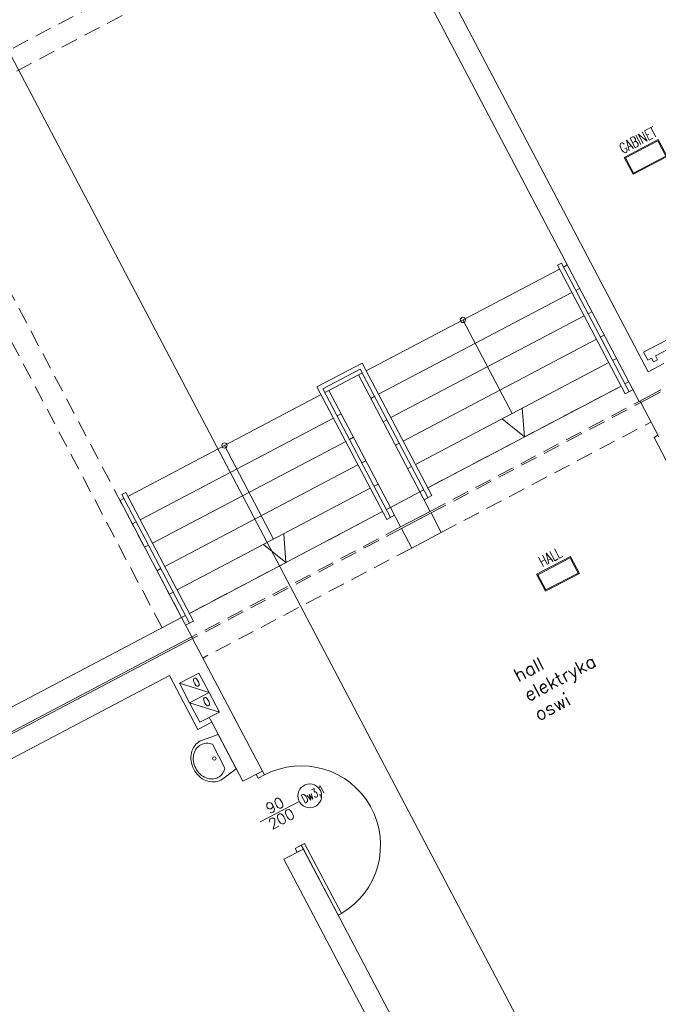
# Model space of a CAD drawing. Header units: metres. Extents: x 7408630 to 7411134, y 5569633 to 5570339.
# Tile 290 of 303: x 7410500.32 to 7410507.57, y 5569928.59 to 5569939.76. Entities that reach past the tile are written whole.
import ezdxf
from ezdxf.enums import TextEntityAlignment as Align

# ---------------------------------------------------------------- set-up
doc = ezdxf.new("R2010")
doc.units = ezdxf.units.M
doc.header["$MEASUREMENT"] = 0
for name, pattern in [('CENTER', [0.6, 0.375, -0.075, 0.075, -0.075]), ('HIDDEN', [9.525, 6.35, -3.175]), ('Hidden Line', [391.222223, 282.222223, -109])]:
    doc.linetypes.add(name, pattern=pattern)
for name, color, linetype, lineweight in [('! grzejniki', 7, 'Continuous', 0), ('! posadzki', 7, 'Continuous', 0), ('0-drzwi-linia', 213, 'Continuous', 5), ('Istn-armatura', 6, 'Continuous', 9), ('Istn-drzwi', 1, 'Continuous', 13), ('Istn-sciany', 3, 'Continuous', 20), ('Istn-went', 5, 'Continuous', 13), ('Istn-widok', 1, 'Continuous', 15), ('OPIS POM NOWE', 140, 'Continuous', 5), ('Opis_drzwi', 9, 'Continuous', 15), ('Opis_pom', 9, 'Continuous', 18), ('Widok', 1, 'Continuous', 15)]:
    doc.layers.add(name, color=color, linetype=linetype, lineweight=lineweight)
doc.layers.add('Wyburzenia', color=7, linetype='Continuous', lineweight=13, true_color=0xb0b0b0)
doc.styles.add('ARCHETYP', font='romans.shx', dxfattribs={"height": 15})
doc.styles.add('ARIAL', font='tahoma.ttf')
doc.styles.add('TXT', font='simplex.shx')

# ---------------------------------------------------------------- blocks, each defined once
blk = doc.blocks.new('A$C578D6593')
for p, q in [((-26.4, 0), (-29.2, 18.8)), ((17.6, 0), (20.4, 18.8)), ((-26.4, 0), (17.6, 0)), ((-19.6, 11), (10.9, 11))]:
    blk.add_line(p, q)
blk.add_circle((-4.4, 16.5), 2)
for centre, radius, start, end in [((-7.7, 20), 22, 130.6955, 154.2825), ((-7.7, 21.5), 18, 130.6955, 154.2825), ((-5.7, 17.7), 25.1, 109.6071, 130.6955), ((-5.7, 19.2), 21.1, 109.6071, 130.6955), ((-4.4, 14), 29, 90, 109.6071), ((-4.4, 15.5), 25, 90, 109.6071), ((-4.4, 14), 29, 70.3929, 90), ((-4.4, 15.5), 25, 70.3929, 90), ((-3.1, 19.2), 21.1, 49.3045, 70.3929), ((-3.1, 17.7), 25.1, 49.3045, 70.3929), ((-1, 21.5), 18, 25.7175, 49.3045), ((-1, 20), 22, 25.7175, 49.3045), ((-10.8, 21.5), 18.6, 154.2825, 180), ((-10.8, 23), 14.6, 154.2825, 180), ((-10.8, 23), 14.6, 180, 205.7175), ((2.1, 23), 14.6, 0, 25.7175), ((2.1, 23), 14.6, 334.2825, 0), ((2.1, 21.5), 18.6, 0, 25.7175), ((-10.8, 21.5), 18.6, 180, 188.4794), ((-7.7, 24.5), 18, 205.7175, 228.4823), ((-1, 24.5), 18, 311.5177, 334.2825), ((2.1, 21.5), 18.6, 351.5206, 0)]:
    blk.add_arc(centre, radius, start, end)
blk = doc.blocks.new('8544-EI60')
at = {"color": 254, "true_color": 0xe9d9be}
for p, q in [((-5, 0), (6, 0)), ((6, 0), (7, -1)), ((-8, -2), (-8, -2)), ((-8, -5), (-8, -5)), ((-8, -8), (-8, -8)), ((-6, 0), (-7, -2)), ((-6, -1), (-7, -3)), ((-6, -3), (-7, -5)), ((-6, -4), (-7, -6)), ((-6, -6), (-7, -8)), ((-6, -7), (-7, -9)), ((-6, -3), (-6, -1)), ((-6, -6), (-6, -4)), ((-6, -7), (-5, -8)), ((-5, -8), (-1, -8)), ((-4, -4), (-4, -1)), ((-4, -1), (5, -1)), ((-4, -4), (0, -3)), ((-4, -5), (0, -4)), ((-4, -7), (-4, -5)), ((-4, -7), (-1, -7)), ((-1, -9), (-1, -12)), ((0, -3), (5, -6)), ((0, -4), (5, -7)), ((0, -9), (0, -12)), ((3, -13), (0, -13)), ((3, -14), (0, -14)), ((5, -6), (5, -1)), ((6, -1), (7, -2)), ((6, -3), (6, -1)), ((6, -3), (7, -5)), ((6, -5), (7, -5)), ((6, -6), (6, -5)), ((7, -6), (8, -6)), ((8, -2), (8, -2)), ((8, -5), (8, -5)), ((8, -8), (8, -9))]:
    blk.add_line(p, q, dxfattribs=at)
for centre, radius, start, end in [((-5, 0), 0.5, 90, 135), ((-7, -2), 0.5, 135, 180), ((-7, -2), 0.5, 180, 315), ((-7, -5), 0.5, 135, 180), ((-7, -5), 0.5, 180, 315), ((-7, -8), 0.5, 135, 180), ((-7, -8), 0.5, 180, 315), ((-1, -8), 1.5, 354.4366, 90), ((-1, -8), 0.5, 354.4366, 90), ((0, -13), 1.5, 174.4366, 180.4125), ((0, -13), 1, 180.4125, 270), ((0, -12), 0.4, 174.4366, 270), ((0, -4), 10.2, 288.9845, 310.5414), ((3, -12), 1, 270, 290.1212), ((0, -4), 9.19, 290.1212, 302.4406), ((3, -13), 1, 270, 288.9845), ((4, -9), 2.5, 302.4406, 54.3761), ((6, -6), 0.5, 180, 296.5747), ((7, -2), 0.5, 0, 45), ((7, -2), 0.5, 225, 0), ((7, -5), 0.5, 225, 0), ((7, -5), 0.5, 0, 45), ((5, -10), 2.5, 310.5414, 5.5701)]:
    blk.add_arc(centre, radius, start, end, dxfattribs=at)
blk = doc.blocks.new('zaw-dr-90-p')
at = {"color": 2, "linetype": 'CENTER', "ltscale": 0.2}
for p, q in [((12, 0), (-12, 0)), ((0, 12), (0, -12)), ((24, 24), (31, 24)), ((24, 19), (31, 19))]:
    blk.add_line(p, q, dxfattribs=at)
at = {"ltscale": 0.2}
for p, q in [((10, 12), (6, 12)), ((10, 0), (10, 6))]:
    blk.add_line(p, q, dxfattribs=at)
blk.add_lwpolyline([(0, 6), (23, 6, 0.414214), (28, 11), (28, 31), (24, 31), (24, 11, -0.414214), (23, 10), (0, 10, 4.561698), (8, 6), (5, 4)], format="xyb", dxfattribs=at)
blk.add_lwpolyline([(0, 0), (-2, 0), (-2, 0), (0, 0), (0, 3), (0, 3), (0, 0), (3, 0), (3, 0), (0, 0), (0, -3), (0, -3)], close=True)
blk.add_lwpolyline([(10, 10), (10, 39), (6, 39), (6, 10)], dxfattribs=at)
blk.add_circle((0, 0), 6.5, dxfattribs=at)
blk = doc.blocks.new('drzwi 90- sc 12')
h = blk.add_hatch()
h.set_pattern_fill('ANSI37', color=256, scale=0.022, angle=0.001, style=0)
h.set_pattern_definition([(45.0010491, (2407.02095, 648.17796), (-0.04939231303, 0.04939050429), []), (135.0010491, (2407.02095, 648.17796), (-0.04939050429, -0.04939231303), [])])
h.paths.add_polyline_path([(-13715.4, 20305.7), (-13715.6, 20305.7), (-13715.6, 20307.7), (-13715.4, 20307.7)])
h = blk.add_hatch()
h.set_pattern_fill('ANSI37', color=256, scale=0.022, angle=0.001, style=0)
h.set_pattern_definition([(135.0010491, (4473.9854, -4604.62511), (0.04939050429, 0.04939231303), []), (45.0010491, (4473.9854, -4604.62511), (0.04939231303, -0.04939050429), [])])
h.paths.add_polyline_path([(-13617.2, 20305.7), (-13617, 20305.7), (-13617, 20306.7), (-13617.2, 20306.7)])
h.paths.add_polyline_path([(-13617.2, 20306.7), (-13617, 20306.7), (-13617, 20307.7), (-13617.2, 20307.7)])
at = {"ltscale": 0.2}
for p, q in [((-13621.4, 20406.3), (-13621.4, 20401.3)), ((-13620.3, 20406.6), (-13621.1, 20406.6)), ((-13614.9, 20406.6), (-13614.2, 20406.6)), ((-13613.9, 20406.3), (-13613.9, 20401.3)), ((-13621.4, 20404.8), (-13625, 20404.8)), ((-13625, 20401.9), (-13624.6, 20395.6)), ((-13621.4, 20402.7), (-13622.9, 20402.7)), ((-13620.3, 20401), (-13621.1, 20401)), ((-13614.9, 20401), (-13614.2, 20401)), ((-13613.9, 20404.8), (-13610.3, 20404.8)), ((-13613.9, 20402.7), (-13612.4, 20402.7)), ((-13613.4, 20405), (-13613.4, 20404.8)), ((-13613.4, 20405), (-13612.9, 20405)), ((-13612.9, 20405), (-13612.9, 20404.8)), ((-13610.3, 20401.9), (-13610.7, 20395.6))]:
    blk.add_line(p, q, dxfattribs=at)
for p, q in [((-13620.3, 20410.2), (-13620.3, 20313.8)), ((-13618, 20409.9), (-13620.3, 20409.9)), ((-13616.1, 20410.3), (-13620.2, 20410.3)), ((-13616.1, 20410.3), (-13620, 20410.3)), ((-13618.2, 20410.3), (-13618.2, 20410)), ((-13618.2, 20410.3), (-13616.2, 20410.3)), ((-13618.2, 20410.3), (-13616.2, 20410.3)), ((-13618.2, 20410), (-13616.2, 20410)), ((-13618, 20404.2), (-13618, 20410)), ((-13617.9, 20404.2), (-13617.9, 20410)), ((-13617.8, 20410.3), (-13616.9, 20411.5)), ((-13616.9, 20410.3), (-13616.9, 20411.5)), ((-13616.6, 20411.5), (-13616.9, 20411.5)), ((-13616.6, 20411.5), (-13616.9, 20411.5)), ((-13616.6, 20410.3), (-13616.6, 20411.5)), ((-13616.6, 20410.3), (-13616.6, 20411.3)), ((-13616.6, 20410.7), (-13616.6, 20410.9)), ((-13616.5, 20404.2), (-13616.5, 20410)), ((-13616.4, 20404.2), (-13616.4, 20410)), ((-13614.9, 20409.9), (-13616.4, 20409.9)), ((-13616.2, 20410.3), (-13616.2, 20410)), ((-13616.2, 20410), (-13616.2, 20410.3)), ((-13616.1, 20410.3), (-13616.1, 20411.5)), ((-13616.1, 20411.5), (-13615, 20411.5)), ((-13614.9, 20411.4), (-13614.9, 20313.8)), ((-13619.5, 20398.9), (-13623.4, 20398.9)), ((-13619.5, 20398.9), (-13623.4, 20398.9)), ((-13618, 20404.8), (-13620.3, 20404.8)), ((-13620.3, 20404.2), (-13614.9, 20404.2)), ((-13620.3, 20403.4), (-13614.9, 20403.4)), ((-13618, 20402.8), (-13620.3, 20402.8)), ((-13618, 20400.3), (-13618, 20403.4)), ((-13618, 20400.3), (-13616.4, 20400.3)), ((-13617.9, 20400.8), (-13617.9, 20403.4)), ((-13616.5, 20400.8), (-13617.9, 20400.8)), ((-13617.9, 20400.8), (-13616.5, 20400.8)), ((-13616.5, 20400.8), (-13616.5, 20403.4)), ((-13616.4, 20404.8), (-13614.9, 20404.8)), ((-13616.4, 20400.3), (-13616.4, 20403.4)), ((-13616.4, 20402.8), (-13614.9, 20402.8)), ((-13620.3, 20313.5), (-13620.3, 20318)), ((-13614.9, 20312.3), (-13614.9, 20318)), ((-13715.6, 20308.3), (-13715.6, 20308.6)), ((-13715.6, 20307.7), (-13715.6, 20308.6)), ((-13715.6, 20307.8), (-13715.6, 20308.6)), ((-13715.6, 20307.7), (-13715.4, 20307.7)), ((-13614.9, 20313.8), (-13620.3, 20313.8)), ((-13618.2, 20313.4), (-13620.2, 20313.4)), ((-13618.2, 20313.7), (-13618.2, 20313.4)), ((-13618.2, 20313.7), (-13616.4, 20313.7)), ((-13617.8, 20311.1), (-13617.8, 20305.7)), ((-13617.8, 20311.1), (-13617.8, 20305.7)), ((-13617.4, 20309.9), (-13617.4, 20305.8)), ((-13616.2, 20309.9), (-13617.4, 20309.9)), ((-13616.2, 20309.9), (-13616.2, 20311)), ((-13615.9, 20313.2), (-13615.9, 20312.2)), ((-13615.9, 20312.2), (-13615, 20312.2)), ((-13715.8, 20302), (-13716.3, 20302)), ((-13616.8, 20302), (-13616.3, 20302))]:
    blk.add_line(p, q)
at = {"linetype": 'Hidden Line', "lineweight": 9, "ltscale": 0.05}
for p, q in [((-13616.3, 20311.1), (-13716.3, 20311.1)), ((-13715.1, 20305.7), (-13617.5, 20305.7))]:
    blk.add_line(p, q, dxfattribs=at)
for points in [[(-13665.3, 20285), (-13665.3, 20325.8)], [(-13715.4, 20307.7), (-13715.4, 20305.7), (-13715.6, 20305.7), (-13715.6, 20307.7)], [(-13615.6, 20309.6), (-13615.3, 20309.6), (-13615.3, 20309.8), (-13616.3, 20309.8), (-13616.3, 20309.6), (-13615.9, 20309.6)]]:
    blk.add_lwpolyline(points)
at = {"lineweight": 30}
for points in [[(-13716.3, 20308.9), (-13721.3, 20308.9)], [(-13716.3, 20308.9), (-13716.3, 20296.9)], [(-13614.3, 20308.9), (-13609.3, 20308.9)], [(-13614.3, 20308.9), (-13614.3, 20296.9)]]:
    blk.add_lwpolyline(points, dxfattribs=at)
at = {"ltscale": 0.2}
for points in [[(-13715.6, 20307.5), (-13715.6, 20309.5, 0.414214), (-13715.9, 20309.8), (-13719.4, 20309.8, 0.414214), (-13719.8, 20309.5), (-13719.8, 20308.9), (-13719.6, 20308.9), (-13719.6, 20309.5, -0.414214), (-13719.4, 20309.6), (-13717, 20309.6)], [(-13717, 20309.6), (-13715.9, 20309.6, -0.414214), (-13715.7, 20309.5), (-13715.7, 20307.5)], [(-13715.7, 20307.8), (-13715.7, 20305.6, 0.414214), (-13715.4, 20305.2), (-13715, 20305.2, -0.414214), (-13714.8, 20305.1), (-13714.8, 20304.5, 0.414214), (-13714.5, 20304.1), (-13713.3, 20304.1, 0.414214), (-13712.9, 20304.5), (-13712.9, 20305.1, -1), (-13712.7, 20305.1), (-13712.7, 20302, -0.414214), (-13712.9, 20301.8), (-13715.4, 20301.8, -0.414214), (-13715.6, 20302), (-13715.6, 20302.5), (-13715.8, 20302.5), (-13715.8, 20302, 0.414214), (-13715.4, 20301.6), (-13712.9, 20301.6, 0.414214), (-13712.6, 20302), (-13712.6, 20305.1, 1), (-13713.1, 20305.1), (-13713.1, 20304.5, -0.414214), (-13713.3, 20304.3), (-13714.5, 20304.3, -0.414214), (-13714.6, 20304.5), (-13714.6, 20305.1, 0.414214), (-13715, 20305.4), (-13715.4, 20305.4, -0.414214), (-13715.6, 20305.6), (-13715.6, 20307.6)], [(-13615.9, 20309.6), (-13616.6, 20309.6, 0.414214), (-13616.8, 20309.5), (-13616.8, 20305.6, -0.414214), (-13617.1, 20305.2), (-13617.6, 20305.2, 0.414214), (-13617.7, 20305.1), (-13617.7, 20304.5, -0.414214), (-13618.1, 20304.1), (-13619.3, 20304.1, -0.414214), (-13619.6, 20304.5), (-13619.6, 20305.1, 1), (-13619.8, 20305.1), (-13619.8, 20302, 0.414214), (-13619.6, 20301.8), (-13617.1, 20301.8, 0.414214), (-13616.9, 20302), (-13616.9, 20302.5), (-13616.8, 20302.5), (-13616.8, 20302, -0.414214), (-13617.1, 20301.6), (-13619.6, 20301.6, -0.414214), (-13620, 20302), (-13620, 20305.1, -1), (-13619.4, 20305.1), (-13619.4, 20304.5, 0.414214), (-13619.3, 20304.3), (-13618.1, 20304.3, 0.414214), (-13617.9, 20304.5), (-13617.9, 20305.1, -0.414214), (-13617.6, 20305.4), (-13617.1, 20305.4, 0.414214), (-13617, 20305.6), (-13617, 20309.5, -0.414214), (-13616.6, 20309.8), (-13613.1, 20309.8, -0.414214), (-13612.8, 20309.5), (-13612.8, 20308.9), (-13612.9, 20308.9), (-13612.9, 20309.5, 0.414214), (-13613.1, 20309.6), (-13615.6, 20309.6)], [(-13616.4, 20309.5), (-13616.4, 20309.6), (-13616.6, 20309.6, 0.414214), (-13616.8, 20309.5), (-13616.8, 20306.1), (-13616, 20306.1), (-13616, 20306.3), (-13614.4, 20306.3), (-13614.4, 20309.6), (-13614.9, 20309.6), (-13614.9, 20309.5)]]:
    blk.add_lwpolyline(points, format="xyb", dxfattribs=at)
for points in [[(-13617, 20307.7), (-13617.2, 20307.7), (-13617.2, 20305.7), (-13617, 20305.7)], [(-13616.8, 20308.8), (-13617, 20308.8), (-13617, 20307.4), (-13616.8, 20307.4)]]:
    blk.add_lwpolyline(points, close=True)
for centre, radius, start, end in [((-13621.1, 20406.3), 0.3, 90, 180), ((-13614.2, 20406.3), 0.3, 0, 90), ((-13625, 20403.8), 1.05, 90, 180), ((-13623.9, 20402), 1.05, 58.6119, 185.465), ((-13622.9, 20403.7), 1, 238.6119, 270), ((-13621.1, 20401.3), 0.3, 180, 270), ((-13614.2, 20401.3), 0.3, 270, 0), ((-13612.4, 20403.7), 1, 270, 301.3881), ((-13611.3, 20402), 1.05, 354.535, 121.3881), ((-13610.3, 20403.8), 1.05, 0, 90), ((-13625.6, 20393.3), 0.74, 198.9246, 270), ((-13609.6, 20393.3), 0.74, 270, 341.0754)]:
    blk.add_arc(centre, radius, start, end, dxfattribs=at)
for centre, radius, start, end in [((-13620.2, 20410.2), 0.1, 90, 180), ((-13615, 20411.4), 0.1, 0, 90), ((-13620.2, 20313.5), 0.1, 180, 270), ((-13617.5, 20305.8), 0.1, 270, 0), ((-13616.4, 20313.2), 0.5, 0, 90), ((-13616.3, 20311), 0.1, 0, 90), ((-13615, 20312.3), 0.1, 270, 0)]:
    blk.add_arc(centre, radius, start, end)
at = {"linetype": 'Hidden Line', "lineweight": 9, "ltscale": 0.05}
blk.add_arc((-13615.5, 20305.1), 99.1, 94.8005, 177.6944, dxfattribs=at)
at = {"ltscale": 0.2}
blk.add_ellipse((-13625.6, 20395.6), major_axis=(0, 3), ratio=0.347016, start_param=3.132997, end_param=4.712389, dxfattribs=at)
at = {"ltscale": 0.2, "extrusion": (0, 0, -1)}
blk.add_ellipse((-13609.6, 20395.6), major_axis=(0, 3), ratio=0.347016, start_param=3.132997, end_param=4.712389, dxfattribs=at)
at = {"ltscale": 0.2}
for points in [[(-13626, 20403.8), (-13626.1, 20403.4), (-13626.3, 20401.9), (-13626.4, 20399.2), (-13626.8, 20395.9), (-13626.5, 20393.9), (-13626.3, 20393.1)], [(-13609.2, 20403.8), (-13609.2, 20403.4), (-13608.9, 20401.9), (-13608.8, 20399.2), (-13608.4, 20395.9), (-13608.8, 20393.9), (-13608.9, 20393.1)]]:
    blk.add_open_spline(points, degree=3, knots=[0, 0, 0, 0, 1.06066, 4.623314, 8.177981, 10.699943, 10.699943, 10.699943, 10.699943], dxfattribs=at)
at = {"extrusion": (0, 0, -1), "xscale": 0.09999999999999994, "yscale": 0.09999999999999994, "zscale": -0.1, "rotation": 179.9999999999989}
blk.add_blockref('8544-EI60', (13713.9, 20304.3), dxfattribs=at)
at = {"xscale": 0.09999999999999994, "yscale": 0.09999999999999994, "zscale": 0.09999999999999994, "rotation": 180.0000000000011}
for name, p in [('8544-EI60', (-13618.7, 20304.3)), ('zaw-dr-90-p', (-13614.9, 20310.9))]:
    blk.add_blockref(name, p, dxfattribs=at)
blk = doc.blocks.new('A$C142d3faa')
at = {"layer": '! grzejniki'}
blk.add_lwpolyline([(3102.72536, 3589.60619), (3102.72536, 3594.60619), (3097.72536, 3594.60619), (3097.72536, 3604.60619), (3217.72536, 3604.60619), (3217.72536, 3594.60619), (3212.72536, 3594.60619), (3212.72536, 3589.60619), (3207.72536, 3589.60619), (3207.72536, 3594.60619), (3107.72536, 3594.60619), (3107.72536, 3589.60619)], close=True, dxfattribs=at)
at = {"layer": 'Istn-drzwi'}
for points in [[(2485.22536, 3380.60619), (2485.22536, 3385.60619), (2493.22536, 3385.60619), (2493.22536, 3380.60619)], [(2485.22536, 3290.60619), (2485.22536, 3285.60619), (2493.22536, 3285.60619), (2493.22536, 3290.60619)], [(2497.22536, 3200.60619), (2497.22536, 3290.60619), (2493.22536, 3290.60619), (2493.22536, 3200.60619)]]:
    blk.add_lwpolyline(points, close=True, dxfattribs=at)
blk.add_lwpolyline([(2464.22536, 3335.60619), (2514.22536, 3335.60619)], dxfattribs=at)
blk.add_arc((2493.22536, 3290.60619), 90, 272.54731818, 89.99999996, dxfattribs=at)
at = {"layer": 'Istn-sciany'}
for points in [[(3067.22536, 4261.60619), (3067.22536, 3557.60619)], [(3092.22536, 4218.60619), (3092.22536, 3582.60619)], [(1893.22536, 3582.60619), (2493.22536, 3582.60619)], [(2493.22536, 3582.60619), (2493.22536, 3557.60619)], [(2761.22536, 3582.60619), (2799.22536, 3582.60619)], [(2761.22536, 3582.60619), (2761.22536, 3557.60619)], [(2799.22536, 3582.60619), (2799.22536, 3557.60619)], [(3092.22536, 3582.60619), (3112.22536, 3582.60619)], [(2493.22536, 3555.60619), (2493.22536, 3385.60619)], [(2761.22536, 3555.60619), (2761.22536, 3530.60619)], [(2799.22536, 3555.60619), (2799.22536, 3530.60619)], [(3068.22536, 3555.60619), (3068.22536, 3511.60619)], [(1893.22536, 3530.60619), (2450.22536, 3530.60619)], [(2450.22536, 3530.60619), (2450.22536, 3461.60619)], [(2761.22536, 3530.60619), (2799.22536, 3530.60619)], [(2450.22536, 3461.60619), (2468.22536, 3461.60619)], [(2468.22536, 3461.60619), (2468.22536, 3385.60619)], [(2468.22536, 3385.60619), (2493.22536, 3385.60619)], [(2468.22536, 3285.60619), (2493.22536, 3285.60619)], [(2468.22536, 3285.60619), (2468.22536, 2996.60619)], [(2493.22536, 3285.60619), (2493.22536, 2510.60619)]]:
    blk.add_lwpolyline(points, dxfattribs=at)
at = {"layer": 'Istn-went'}
for points in [[(2456.22536, 3492.60619), (2481.22536, 3492.60619), (2481.22536, 3517.60619), (2456.22536, 3517.60619)], [(2456.22536, 3467.60619), (2481.22536, 3467.60619), (2481.22536, 3492.60619), (2456.22536, 3492.60619)]]:
    blk.add_lwpolyline(points, close=True, dxfattribs=at)
for points in [[(2456.22536, 3517.60619), (2481.22536, 3492.60619)], [(2456.22536, 3492.60619), (2481.22536, 3467.60619)]]:
    blk.add_lwpolyline(points, dxfattribs=at)
at = {"layer": 'Istn-widok', "linetype": 'HIDDEN', "ltscale": 3}
for points in [[(2760.22536, 4243.60619), (2500.22536, 4243.60619)], [(2468.22536, 3582.60619), (2468.22536, 4218.60619)], [(2493.22536, 3582.60619), (2493.22536, 4218.60619)], [(2500.22536, 4218.60619), (2760.22536, 4218.60619)], [(2493.22536, 3582.60619), (2498.22536, 3582.60619)], [(2503.22536, 3582.60619), (2751.22536, 3582.60619)], [(2756.22536, 3582.60619), (2761.22536, 3582.60619)], [(2799.22536, 3582.60619), (2804.22536, 3582.60619)], [(2809.22536, 3582.60619), (3057.22536, 3582.60619)], [(3062.22536, 3582.60619), (3067.22536, 3582.60619)], [(2761.22536, 3557.60619), (2493.22536, 3557.60619)], [(2761.22536, 3555.60619), (2493.22536, 3555.60619)], [(2799.22536, 3557.60619), (3067.22536, 3557.60619)], [(2799.22536, 3555.60619), (3068.22536, 3555.60619)], [(2761.22536, 3530.60619), (2493.22536, 3530.60619)], [(2799.22536, 3530.60619), (3068.22536, 3530.60619)]]:
    blk.add_lwpolyline(points, dxfattribs=at)
at = {"layer": 'Istn-widok'}
for points in [[(2498.22536, 3732.60619), (2493.22536, 3732.60619)], [(2493.22536, 3732.60619), (2493.22536, 3582.60619)], [(2503.22536, 3737.60619), (2498.22536, 3737.60619)], [(2498.22536, 3737.60619), (2498.22536, 3572.60619)], [(2503.22536, 3737.60619), (2503.22536, 3572.60619)], [(2751.22536, 3732.60619), (2503.22536, 3732.60619)], [(2627.22536, 3732.60619), (2627.22536, 3612.60619)], [(2751.22536, 3572.60619), (2751.22536, 3742.60619)], [(2809.22536, 3742.60619), (2751.22536, 3742.60619)], [(2756.22536, 3572.60619), (2756.22536, 3737.60619)], [(2804.22536, 3737.60619), (2756.22536, 3737.60619)], [(2761.22536, 3732.60619), (2756.22536, 3732.60619)], [(2761.22536, 3582.60619), (2761.22536, 3732.60619)], [(2799.22536, 3732.60619), (2761.22536, 3732.60619)], [(2799.22536, 3582.60619), (2799.22536, 3732.60619)], [(2799.22536, 3732.60619), (2804.22536, 3732.60619)], [(2804.22536, 3572.60619), (2804.22536, 3737.60619)], [(2809.22536, 3572.60619), (2809.22536, 3742.60619)], [(2809.22536, 3732.60619), (3057.22536, 3732.60619)], [(2933.22536, 3732.60619), (2933.22536, 3612.60619)], [(3057.22536, 3737.60619), (3062.22536, 3737.60619)], [(3057.22536, 3737.60619), (3057.22536, 3572.60619)], [(3062.22536, 3737.60619), (3062.22536, 3572.60619)], [(3062.22536, 3732.60619), (3067.22536, 3732.60619)], [(2498.22536, 3702.60619), (2493.22536, 3702.60619)], [(2751.22536, 3702.60619), (2503.22536, 3702.60619)], [(2761.22536, 3702.60619), (2756.22536, 3702.60619)], [(2799.22536, 3702.60619), (2804.22536, 3702.60619)], [(2809.22536, 3702.60619), (3057.22536, 3702.60619)], [(3062.22536, 3702.60619), (3067.22536, 3702.60619)], [(2498.22536, 3672.60619), (2493.22536, 3672.60619)], [(2751.22536, 3672.60619), (2503.22536, 3672.60619)], [(2761.22536, 3672.60619), (2756.22536, 3672.60619)], [(2799.22536, 3672.60619), (2804.22536, 3672.60619)], [(2809.22536, 3672.60619), (3057.22536, 3672.60619)], [(3062.22536, 3672.60619), (3067.22536, 3672.60619)], [(2498.22536, 3642.60619), (2493.22536, 3642.60619)], [(2751.22536, 3642.60619), (2503.22536, 3642.60619)], [(2761.22536, 3642.60619), (2756.22536, 3642.60619)], [(2799.22536, 3642.60619), (2804.22536, 3642.60619)], [(2809.22536, 3642.60619), (3057.22536, 3642.60619)], [(3062.22536, 3642.60619), (3067.22536, 3642.60619)], [(2498.22536, 3612.60619), (2493.22536, 3612.60619)], [(2751.22536, 3612.60619), (2503.22536, 3612.60619)], [(2761.22536, 3612.60619), (2756.22536, 3612.60619)], [(2799.22536, 3612.60619), (2804.22536, 3612.60619)], [(2809.22536, 3612.60619), (3057.22536, 3612.60619)], [(3062.22536, 3612.60619), (3067.22536, 3612.60619)], [(2493.22536, 3582.60619), (2498.22536, 3582.60619)], [(2503.22536, 3582.60619), (2751.22536, 3582.60619)], [(2756.22536, 3582.60619), (2761.22536, 3582.60619)], [(2799.22536, 3582.60619), (2804.22536, 3582.60619)], [(2809.22536, 3582.60619), (3057.22536, 3582.60619)], [(3062.22536, 3582.60619), (3067.22536, 3582.60619)], [(2493.22536, 3572.60619), (2503.22536, 3572.60619)], [(2751.22536, 3572.60619), (2761.22536, 3572.60619)], [(2799.22536, 3572.60619), (2809.22536, 3572.60619)], [(3067.22536, 3572.60619), (3057.22536, 3572.60619)], [(1865.22536, 3557.60619), (2493.22536, 3557.60619)], [(1867.22536, 3555.60619), (2493.22536, 3555.60619)], [(2493.22536, 3557.60619), (2493.22536, 3555.60619)], [(2761.22536, 3557.60619), (2799.22536, 3557.60619)], [(2761.22536, 3555.60619), (2799.22536, 3555.60619)], [(3067.22536, 3557.60619), (3095.22536, 3557.60619)], [(3068.22536, 3555.60619), (3068.22536, 3557.60619)], [(3068.22536, 3555.60619), (3093.22536, 3555.60619)], [(3063.22536, 3513.60619), (3063.22536, 3418.60619)], [(3068.22536, 3513.60619), (3063.22536, 3513.60619)], [(2468.22536, 3461.60619), (2468.22536, 3467.60619)]]:
    blk.add_lwpolyline(points, dxfattribs=at)
for centre in [(2627.22536, 3732.60619), (2933.22536, 3732.60619)]:
    blk.add_circle(centre, 3, dxfattribs=at)
at = {"layer": 'Opis_drzwi'}
blk.add_circle((2527.72536, 3335.60619), 13.5, dxfattribs=at)
at = {"layer": 'Opis_pom', "ltscale": 0.7}
for points in [[(3181.41952, 3788.80363), (3224.93952, 3788.80363), (3224.93952, 3810.56363), (3181.41952, 3810.56363)], [(3182.50752, 3789.89163), (3223.85152, 3789.89163), (3223.85152, 3809.47563), (3182.50752, 3809.47563)], [(2872.84473, 3416.40336), (2916.36473, 3416.40336), (2916.36473, 3438.16336), (2872.84473, 3438.16336)], [(2873.93273, 3417.49136), (2915.27673, 3417.49136), (2915.27673, 3437.07536), (2873.93273, 3437.07536)]]:
    blk.add_lwpolyline(points, close=True, dxfattribs=at)
at = {"layer": 'Widok'}
for points in [[(2627.22536, 3582.60619), (2614.34144, 3612.60619)], [(2627.22536, 3582.60619), (2640.10927, 3612.60619)], [(2933.22536, 3582.60619), (2920.34144, 3612.60619)], [(2933.22536, 3582.60619), (2946.10927, 3612.60619)]]:
    blk.add_lwpolyline(points, dxfattribs=at)
at = {"layer": 'Wyburzenia'}
blk.add_lwpolyline([(2618.89189, 5394.62735), (2618.89189, 1061.61997)], dxfattribs=at)
at = {"layer": '0-drzwi-linia', "xscale": -1, "rotation": 270}
blk.add_blockref('drzwi 90- sc 12', (-18115.69898, 17298.87589), dxfattribs=at)
at = {"layer": 'Istn-armatura', "xscale": -1, "rotation": 90}
blk.add_blockref('A$C578D6593', (2468.22536, 3419.24257), dxfattribs=at)
at = {"layer": '! posadzki', "insert": (2797.18337, 3354.44579), "char_height": 15, "width": 71.2228889, "attachment_point": 1, "style": 'TXT'}
blk.add_mtext('hall\\Pelektryka oswi', dxfattribs=at)
at = {"layer": 'Istn-drzwi', "color": 8, "style": 'ARCHETYP'}
for s, p in [('90', (2477.39102, 3338.60619)), ('200', (2471.74372, 3321.45905))]:
    blk.add_text(s, height=12, rotation=0.00000004, dxfattribs=at).set_placement(p)
at = {"layer": 'Istn-went', "style": 'ARCHETYP', "width": 0.8}
for p in [(2470.38679, 3504.78372), (2470.38679, 3479.78372)]:
    blk.add_text('0', height=10, rotation=0.00000004, dxfattribs=at).set_placement(p)
at = {"layer": 'OPIS POM NOWE', "style": 'ARIAL'}
for tag, p in [('E1,4', (2085.45351, 1677.90272)), ('E1,4', (2642.56507, 1467.09858)), ('E1,4', (2887.55495, 1334.66914)), ('E1,1', (2346.15173, 945.30692)), ('E1,2', (2380.28977, 731.46058)), ('E1,4', (3248.92697, 423.56227)), ('E1,3', (2269.29047, 389.84746)), ('E1,5', (4145.39689, -41.41678))]:
    blk.add_attdef(tag, text='', height=23.936, dxfattribs=at).set_placement(p, align=Align.MIDDLE_CENTER)
at = {"layer": 'Opis_drzwi', "style": 'ARCHETYP', "width": 0.7}
blk.add_text('Dw3,1', height=10, dxfattribs=at).set_placement((2518.3073, 3330.68451))
at = {"layer": 'Opis_pom', "ltscale": 0.7, "style": 'TXT', "width": 0.7}
for s, p in [('GABINET', (3204.29466, 3814.60994)), ('HALL', (2895.71987, 3442.20968))]:
    blk.add_text(s, height=12, dxfattribs=at).set_placement(p, align=Align.CENTER)
at = {"layer": 'Opis_pom', "ltscale": 0.7, "style": 'ARIAL'}
for tag, p in [('B1,18', (784.17545, 4749.37691)), ('B1,21', (1474.16062, 4744.55225)), ('B1/17', (593.195, 4721.36004)), ('1,23', (2643.87974, 4721.36004)), ('A1,1', (-123.27527, 4710.79271)), ('1,22', (2015.9973, 4715.61993)), ('B1,19', (983.47704, 4684.25047)), ('B1,1', (2964.21389, 4687.19476)), ('A1,6', (-365.37937, 4657.22679)), ('A1,16', (198.20726, 4631.43636)), ('B1,20', (1267.19488, 4624.63245)), ('B1,3', (3298.01304, 4567.23582)), ('B1,4', (4545.10985, 4480.62225)), ('A1,5', (-782.1155, 4446.93269)), ('A1,2', (-186.91937, 4425.11232)), ('A1,15', (198.20726, 4391.00084)), ('B1,2', (2872.01208, 4302.45919)), ('A1,3', (-121.28956, 4150.90563)), ('B1,8', (2427.38319, 4053.12316)), ('B1,6', (4754.92624, 3940.33462)), ('A1,4', (-837.67923, 3920.77219)), ('B1,14', (401.20606, 3890.99898)), ('B1,13', (1255.28314, 3857.26479)), ('B1,10', (1961.59927, 3852.27607)), ('B1,5', (4487.88744, 3854.52406)), ('B1,9', (2126.78184, 3827.24689)), ('B1,7', (3203.17952, 3799.68363)), ('B1,11', (2118.65879, 3658.83867)), ('B1,12', (1949.47729, 3633.25719)), ('C1,2', (2894.60473, 3427.28336)), ('C1,3', (2160.24672, 3198.45588)), ('C1,1', (3129.25555, 2706.44899)), ('C1,4', (2077.33924, 2485.4131)), ('C1,5', (2131.38321, 2180.30979)), ('C1,10', (3196.04343, 2172.92088)), ('C1,9', (3215.99552, 1907.6342)), ('C1,6', (2168.07384, 1819.58528)), ('D0,18', (1348.65318, 1483.78164)), ('C1,8', (2890.19555, 1472.29709)), ('C1,7', (2247.74624, 1432.40489)), ('D,03', (680.14667, 1361.20684)), ('D0,15', (1769.82602, 1360.28568)), ('D,07', (301.65348, 1339.2086)), ('D0,6', (-189.6235, 1299.11733)), ('D0,8', (-573.60597, 1280.79442)), ('D0,4', (520.2942, 1181.60376)), ('D0,2', (1011.71883, 1184.66707)), ('D0,14', (1790.01141, 1156.00202)), ('D,05', (264.32997, 1077.69749)), ('D0,13', (1760.78024, 974.27002)), ('D0,09', (-770.07094, 944.55513)), ('D0,1', (999.98875, 928.60626)), ('D0,10', (-751.07239, 564.55801)), ('D0,11', (-751.07239, 336.73827)), ('D0,12', (198.7439, 306.39703))]:
    blk.add_attdef(tag, text='', height=11.968, dxfattribs=at).set_placement(p, align=Align.MIDDLE_CENTER)

msp = doc.modelspace()

# ---------------------------------------------------------------- block references
at = {"xscale": 0.01, "yscale": 0.01, "zscale": 0.01, "rotation": 27.75854060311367}
msp.add_blockref('A$C142d3faa', (7410496.7794, 5569889.66285), dxfattribs=at)

doc.saveas('drawing.dxf')
